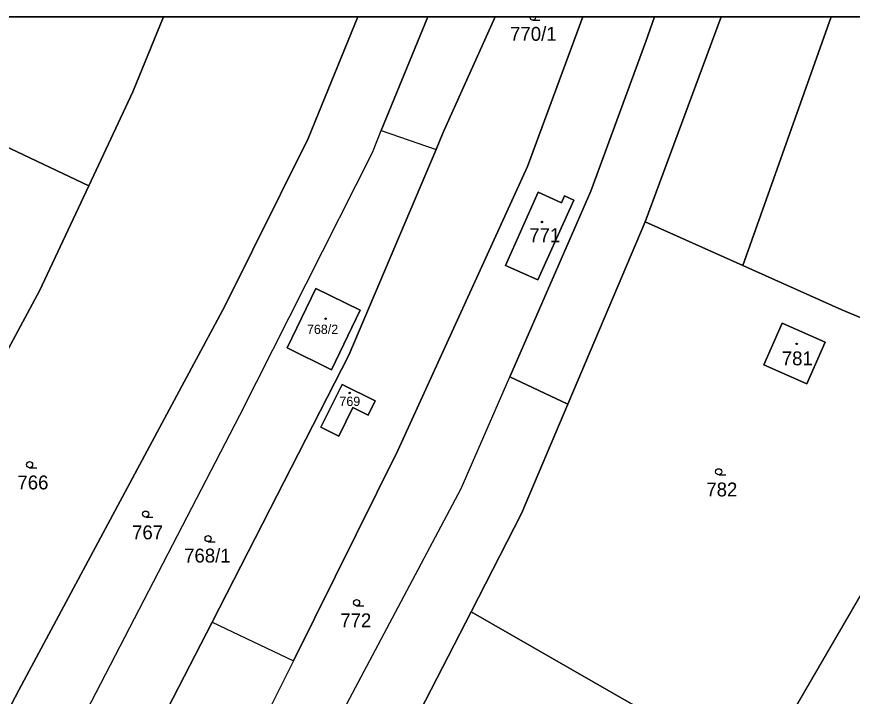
# Model space of a CAD drawing. Extents: x -598233 to -596890, y -1157848 to -1156431.
# Drawn here: x -597365.8 to -597263.6, y -1156513.9 to -1156430.9 of the extents above; entities that cross this region are included whole.
import ezdxf

# ---------------------------------------------------------------- set-up
doc = ezdxf.new("R2010")
doc.units = 0
for name, color, linetype in [('Level 1', 7, 'Continuous'), ('Level 4', 7, 'Continuous'), ('Level 5', 7, 'Continuous'), ('Level 60', 7, 'Continuous'), ('Vrstva 5', 7, 'Continuous'), ('Vrstva 60', 7, 'Continuous'), ('zajmove_uzemi', 7, 'Continuous')]:
    doc.layers.add(name, color=color, linetype=linetype)

msp = doc.modelspace()

# ---------------------------------------------------------------- linework, layer by layer
at = {"layer": 'Level 1'}
for p, q in [((-597321.2, -1156444.77), (-597315.49, -1156430.86)), ((-597288.9, -1156455.93), (-597279.6, -1156430.86)), ((-597276.96, -1156461.27), (-597266.15, -1156430.86))]:
    msp.add_line(p, q, dxfattribs=at)
for points in [[(-597428.67, -1156631.61), (-597427.85, -1156630.35), (-597411.34, -1156599.59), (-597402.28, -1156581.87), (-597387.75, -1156555.65), (-597365.5, -1156513.11), (-597345.33, -1156475.47), (-597340.33, -1156466.22), (-597330.16, -1156445.76), (-597324.05, -1156430.86)], [(-597356.99, -1156451.53), (-597351.6, -1156440.05), (-597347.86, -1156430.86)], [(-597331.95, -1156509.59), (-597319.16, -1156483.9), (-597303.31, -1156449.15), (-597296.53, -1156430.86)], [(-597307.25, -1156430.86), (-597313.65, -1156445.09), (-597314.5, -1156447.09)], [(-597287.79, -1156430.86), (-597288.83, -1156433.87), (-597295.58, -1156452.18), (-597305.47, -1156474.86)], [(-597356.99, -1156451.53), (-597373, -1156443.96)], [(-597371.24, -1156541.75), (-597357.84, -1156516.83), (-597338.49, -1156479.56), (-597322.29, -1156447.44), (-597321.2, -1156444.77)], [(-597321.2, -1156444.77), (-597314.5, -1156447.09)], [(-597341.9, -1156504.85), (-597325.18, -1156472.22), (-597314.5, -1156447.09)], [(-597401.72, -1156536.82), (-597384.06, -1156503.41), (-597363.02, -1156464.37), (-597356.99, -1156451.53)], [(-597297.66, -1156453.28), (-597298.8, -1156452.76), (-597299.17, -1156453.59), (-597302, -1156452.32), (-597306, -1156461.27), (-597302.03, -1156463.04), (-597297.66, -1156453.28)], [(-597288.9, -1156455.93), (-597298.36, -1156478.2)], [(-597276.96, -1156461.27), (-597288.9, -1156455.93)], [(-597249.79, -1156472.97), (-597264.84, -1156466.7), (-597276.96, -1156461.27)], [(-597329.21, -1156464.07), (-597323.8, -1156466.72), (-597327.28, -1156474.01), (-597332.7, -1156471.32), (-597329.21, -1156464.07)], [(-597266.88, -1156470.65), (-597272.16, -1156468.33), (-597274.4, -1156473.41), (-597269.12, -1156475.73), (-597266.88, -1156470.65)], [(-597249.79, -1156472.97), (-597256.11, -1156490.48), (-597275.37, -1156523.59)], [(-597328.55, -1156520.77), (-597311.44, -1156488.53), (-597305.47, -1156474.86)], [(-597298.36, -1156478.2), (-597305.47, -1156474.86)], [(-597321.93, -1156477.83), (-597326, -1156475.81), (-597328.6, -1156481.05), (-597326.4, -1156482.14), (-597324.66, -1156478.64), (-597322.79, -1156479.57), (-597321.93, -1156477.83)], [(-597310.19, -1156503.61), (-597304.04, -1156491.58), (-597298.36, -1156478.2)], [(-597310.19, -1156503.61), (-597322.8, -1156528.05), (-597337.84, -1156556.57)], [(-597275.37, -1156523.59), (-597310.19, -1156503.61)], [(-597363.43, -1156545.93), (-597350.11, -1156520.86), (-597341.9, -1156504.85)], [(-597341.9, -1156504.85), (-597331.95, -1156509.59)], [(-597331.95, -1156509.59), (-597338.08, -1156521.91), (-597347.68, -1156538), (-597364.16, -1156568.05), (-597376.33, -1156591.15), (-597387.36, -1156613.35), (-597408.31, -1156650.05)]]:
    msp.add_lwpolyline(points, dxfattribs=at)
at = {"layer": 'Level 5'}
for p, q in [((-597302.66, -1156431.26), (-597301.79, -1156431.26)), ((-597364.23, -1156485.99), (-597363.35, -1156485.99)), ((-597279.92, -1156486.87), (-597279.05, -1156486.87)), ((-597350.02, -1156492.04), (-597349.15, -1156492.04)), ((-597342.39, -1156495.03), (-597341.52, -1156495.03)), ((-597324.22, -1156502.87), (-597323.34, -1156502.87))]:
    msp.add_line(p, q, dxfattribs=at)
for centre, radius in [((-597301.55, -1156455.95), 0.09), ((-597301.55, -1156455.95), 0.0521), ((-597328.02, -1156467.78), 0.09), ((-597328.02, -1156467.78), 0.0521), ((-597270.38, -1156470.85), 0.09), ((-597270.38, -1156470.85), 0.0521), ((-597325.05, -1156476.84), 0.09), ((-597325.05, -1156476.84), 0.0521), ((-597364.23, -1156485.61), 0.375), ((-597279.92, -1156486.49), 0.375), ((-597350.02, -1156491.66), 0.375), ((-597342.39, -1156494.65), 0.375), ((-597324.22, -1156502.49), 0.375)]:
    msp.add_circle(centre, radius, dxfattribs=at)
at = {"layer": 'Level 60'}
for points in [[(-597373, -1156443.96), (-597356.99, -1156451.53), (-597363.02, -1156464.37), (-597384.06, -1156503.41), (-597401.72, -1156536.82), (-597417.23, -1156528.04), (-597399.93, -1156496.06), (-597383.15, -1156465.04), (-597377.97, -1156454.29)], [(-597357.84, -1156516.83), (-597338.49, -1156479.56), (-597322.29, -1156447.44), (-597321.2, -1156444.77), (-597314.5, -1156447.09), (-597325.18, -1156472.22), (-597341.9, -1156504.85), (-597350.11, -1156520.86), (-597363.43, -1156545.93), (-597371.24, -1156541.75)], [(-597298.8, -1156452.76), (-597297.66, -1156453.28), (-597302.03, -1156463.04), (-597306, -1156461.27), (-597302, -1156452.32), (-597299.17, -1156453.59)], [(-597249.79, -1156472.97), (-597256.11, -1156490.48), (-597275.37, -1156523.59), (-597310.19, -1156503.61), (-597304.04, -1156491.58), (-597298.36, -1156478.2), (-597288.9, -1156455.93), (-597276.96, -1156461.27), (-597264.84, -1156466.7)], [(-597329.21, -1156464.07), (-597323.8, -1156466.72), (-597327.28, -1156474.01), (-597332.7, -1156471.32)], [(-597323.8, -1156466.72), (-597329.21, -1156464.07), (-597332.7, -1156471.32), (-597327.28, -1156474.01)], [(-597272.16, -1156468.33), (-597266.88, -1156470.65), (-597269.12, -1156475.73), (-597274.4, -1156473.41)], [(-597266.88, -1156470.65), (-597272.16, -1156468.33), (-597274.4, -1156473.41), (-597269.12, -1156475.73)], [(-597396, -1156669.91), (-597396.43, -1156669.12), (-597402.04, -1156660.11), (-597379.93, -1156618.19), (-597367.91, -1156594.95), (-597339.85, -1156541.75), (-597333.06, -1156529.2), (-597330.25, -1156530.72), (-597325.73, -1156522.27), (-597328.55, -1156520.77), (-597311.44, -1156488.53), (-597305.47, -1156474.86), (-597298.36, -1156478.2), (-597304.04, -1156491.58), (-597310.19, -1156503.61), (-597322.8, -1156528.05), (-597337.84, -1156556.57), (-597351.86, -1156583.52), (-597360.17, -1156599.5), (-597371.96, -1156622.18)], [(-597326, -1156475.81), (-597321.93, -1156477.83), (-597322.79, -1156479.57), (-597324.66, -1156478.64), (-597326.4, -1156482.14), (-597328.6, -1156481.05)], [(-597275.37, -1156523.59), (-597303.88, -1156573.75), (-597337.84, -1156556.57), (-597322.8, -1156528.05), (-597310.19, -1156503.61)], [(-597376.33, -1156591.15), (-597387.36, -1156613.35), (-597408.31, -1156650.05), (-597416.19, -1156642.92), (-597415.8, -1156642.19), (-597397.2, -1156607.7), (-597386.11, -1156587.65), (-597374.78, -1156567.29), (-597363.43, -1156545.93), (-597350.11, -1156520.86), (-597341.9, -1156504.85), (-597331.95, -1156509.59), (-597338.08, -1156521.91), (-597347.68, -1156538), (-597364.16, -1156568.05)]]:
    msp.add_lwpolyline(points, close=True, dxfattribs=at)
at = {"layer": 'Vrstva 5'}
msp.add_line((-597302.29, -1156430.86), (-597303.03, -1156430.86), dxfattribs=at)
msp.add_arc((-597302.66, -1156430.88), 0.375, 175.5439, 4.4561, dxfattribs=at)
at = {"layer": 'Vrstva 60'}
for points in [[(-596983.04, -1156430.86), (-598045.83, -1156430.86)], [(-597256.11, -1156490.48), (-597275.37, -1156523.59), (-597303.88, -1156573.75), (-597305.94, -1156579.76), (-597319.87, -1156596.83), (-597323.78, -1156600.36), (-597338.49, -1156613.67), (-597340.45, -1156616.59), (-597351.93, -1156633.68), (-597352.93, -1156635.16), (-597359.55, -1156661.09)]]:
    msp.add_lwpolyline(points, dxfattribs=at)
for points in [[(-597324.05, -1156430.86), (-597347.86, -1156430.86), (-597351.6, -1156440.05), (-597356.99, -1156451.53), (-597363.02, -1156464.37), (-597384.06, -1156503.41), (-597401.72, -1156536.82), (-597404.3, -1156541.69), (-597420.21, -1156572.77), (-597445.52, -1156622.21), (-597428.67, -1156631.61), (-597427.85, -1156630.35), (-597411.34, -1156599.59), (-597402.28, -1156581.87), (-597387.75, -1156555.65), (-597365.5, -1156513.11), (-597345.33, -1156475.47), (-597340.33, -1156466.22), (-597330.16, -1156445.76)], [(-597315.49, -1156430.86), (-597324.05, -1156430.86), (-597330.16, -1156445.76), (-597340.33, -1156466.22), (-597345.33, -1156475.47), (-597365.5, -1156513.11), (-597387.75, -1156555.65), (-597402.28, -1156581.87), (-597411.34, -1156599.59), (-597427.85, -1156630.35), (-597428.67, -1156631.61), (-597423.06, -1156636.69), (-597422.72, -1156635.87), (-597405.1, -1156603.17), (-597394.62, -1156584.61), (-597380.71, -1156559.35), (-597371.24, -1156541.75), (-597357.84, -1156516.83), (-597338.49, -1156479.56), (-597322.29, -1156447.44), (-597321.2, -1156444.77)], [(-597287.79, -1156430.86), (-597296.53, -1156430.86), (-597303.31, -1156449.15), (-597319.16, -1156483.9), (-597331.95, -1156509.59), (-597338.08, -1156521.91), (-597347.68, -1156538), (-597364.16, -1156568.05), (-597376.33, -1156591.15), (-597387.36, -1156613.35), (-597408.31, -1156650.05), (-597402.04, -1156660.11), (-597379.93, -1156618.19), (-597367.91, -1156594.95), (-597339.85, -1156541.75), (-597333.06, -1156529.2), (-597330.87, -1156525.14), (-597328.55, -1156520.77), (-597311.44, -1156488.53), (-597305.47, -1156474.86), (-597295.58, -1156452.18), (-597288.83, -1156433.87)], [(-597347.86, -1156430.86), (-597367.01, -1156430.86), (-597369.14, -1156435.96), (-597373, -1156443.96), (-597356.99, -1156451.53), (-597351.6, -1156440.05)], [(-597296.53, -1156430.86), (-597307.25, -1156430.86), (-597313.65, -1156445.09), (-597314.5, -1156447.09), (-597325.18, -1156472.22), (-597341.9, -1156504.85), (-597331.95, -1156509.59), (-597319.16, -1156483.9), (-597303.31, -1156449.15)], [(-597307.25, -1156430.86), (-597315.49, -1156430.86), (-597321.2, -1156444.77), (-597314.5, -1156447.09), (-597313.65, -1156445.09)], [(-597279.6, -1156430.86), (-597287.79, -1156430.86), (-597288.83, -1156433.87), (-597295.58, -1156452.18), (-597305.47, -1156474.86), (-597298.36, -1156478.2), (-597288.9, -1156455.93)], [(-597266.15, -1156430.86), (-597279.6, -1156430.86), (-597288.9, -1156455.93), (-597276.96, -1156461.27)], [(-597239.21, -1156430.86), (-597266.15, -1156430.86), (-597276.96, -1156461.27), (-597264.84, -1156466.7), (-597249.79, -1156472.97), (-597244.43, -1156444.78)], [(-597302.03, -1156463.04), (-597306, -1156461.27), (-597302, -1156452.32), (-597299.17, -1156453.59), (-597298.8, -1156452.76), (-597297.66, -1156453.28)], [(-597322.79, -1156479.57), (-597324.66, -1156478.64), (-597326.4, -1156482.14), (-597328.6, -1156481.05), (-597326, -1156475.81), (-597321.93, -1156477.83)]]:
    msp.add_lwpolyline(points, close=True, dxfattribs=at)
at = {"layer": 'zajmove_uzemi'}
msp.add_lwpolyline([(-598232.89, -1156430.86), (-596890.46, -1156430.86), (-596890.46, -1157848.46), (-598232.89, -1157848.46)], close=True, dxfattribs=at)

# ---------------------------------------------------------------- texts
at = {"layer": 'Level 4'}
for s, height, p in [('770/1', 1.7, (-597305.44, -1156433.8)), ('771', 1.7, (-597303.1, -1156458.42)), ('768/2', 1.14, (-597330.29, -1156469.64)), ('781', 1.7, (-597272.2, -1156473.47)), ('769', 1.14, (-597326.32, -1156478.44)), ('766', 1.7, (-597365.72, -1156488.64)), ('782', 1.7, (-597281.43, -1156489.5)), ('767', 1.7, (-597351.69, -1156494.74)), ('768/1', 1.7, (-597345.32, -1156497.58)), ('772', 1.7, (-597326.22, -1156505.5))]:
    msp.add_text(s, height=height, dxfattribs=at).set_placement(p)

doc.saveas('drawing.dxf')
